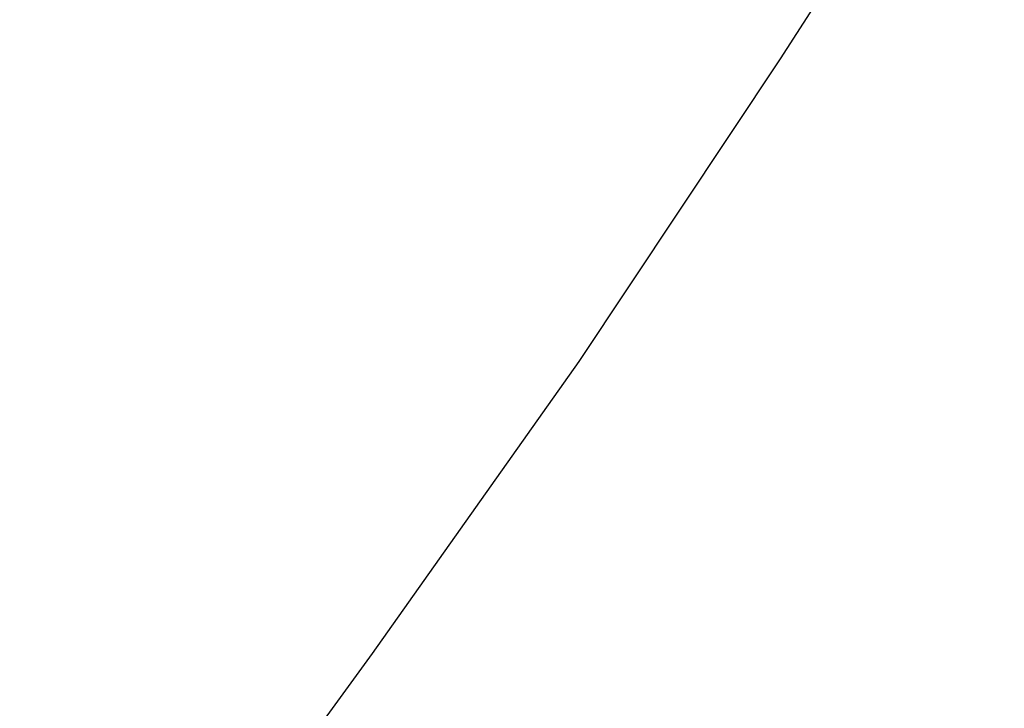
# Model space of a CAD drawing. Extents: x 10527 to 38813, y 13847 to 37526.
# Tile 370 of 656: x 35435.86 to 35439.67, y 36344.26 to 36346.92. Entities that reach past the tile are written whole.
import ezdxf

# ---------------------------------------------------------------- set-up
doc = ezdxf.new("R2010")
doc.units = 0
doc.header["$LTSCALE"] = 0.5
doc.header["$MEASUREMENT"] = 0
doc.linetypes.add('CONTI', pattern=[0])
doc.layers.add('.', color=7, linetype='Continuous', lineweight=15)
doc.layers.add('GORIZDEFAULT', color=32, linetype='CONTI')

# ---------------------------------------------------------------- blocks, each defined once
blk = doc.blocks.new('gergrgrre')
at = {"layer": 'GORIZDEFAULT', "color": 32}
blk.add_polyline3d([(360277.18, 4200447.73, 543), (360277.82, 4200448.39, 543), (360278.42, 4200449.06, 543), (360279.01, 4200449.76, 543), (360279.63, 4200450.51, 543), (360280.3, 4200451.34, 543), (360281.02, 4200452.23, 543), (360281.78, 4200453.18, 543), (360282.57, 4200454.19, 543), (360283.37, 4200455.25, 543), (360284.17, 4200456.35, 543), (360284.97, 4200457.48, 543), (360285.75, 4200458.65, 543), (360286.51, 4200459.83, 543), (360287.25, 4200461.02, 543), (360287.95, 4200462.22, 543), (360288.63, 4200463.41, 543), (360289.27, 4200464.58, 543), (360289.87, 4200465.73, 543), (360290.42, 4200466.85, 543), (360290.93, 4200467.94, 543), (360291.37, 4200469.02, 543), (360291.74, 4200470.1, 543)], dxfattribs=at)

msp = doc.modelspace()

# ---------------------------------------------------------------- hatches: boundary and pattern name
at = {"layer": '.', "ltscale": 0.149071}
h = msp.add_hatch(color=256, dxfattribs=at)
h.dxf.hatch_style = 1
h.set_gradient(color1=(255, 255, 255), tint=1)
h.paths.add_polyline_path([(35043.2971, 36082.0132), (36343.2971, 36082.0132), (36343.2971, 37217.0132), (35043.2971, 37217.0132)])
h.paths.add_polyline_path([(35058.2971, 37202.0132), (36328.2971, 37202.0132), (36328.2971, 36097.0132), (35058.2971, 36097.0132)], flags=16)

# ---------------------------------------------------------------- block references
at = {"linetype": 'Continuous'}
msp.add_blockref('gergrgrre', (-324846.9437, -4164111.8779), dxfattribs=at)

doc.saveas('drawing.dxf')
